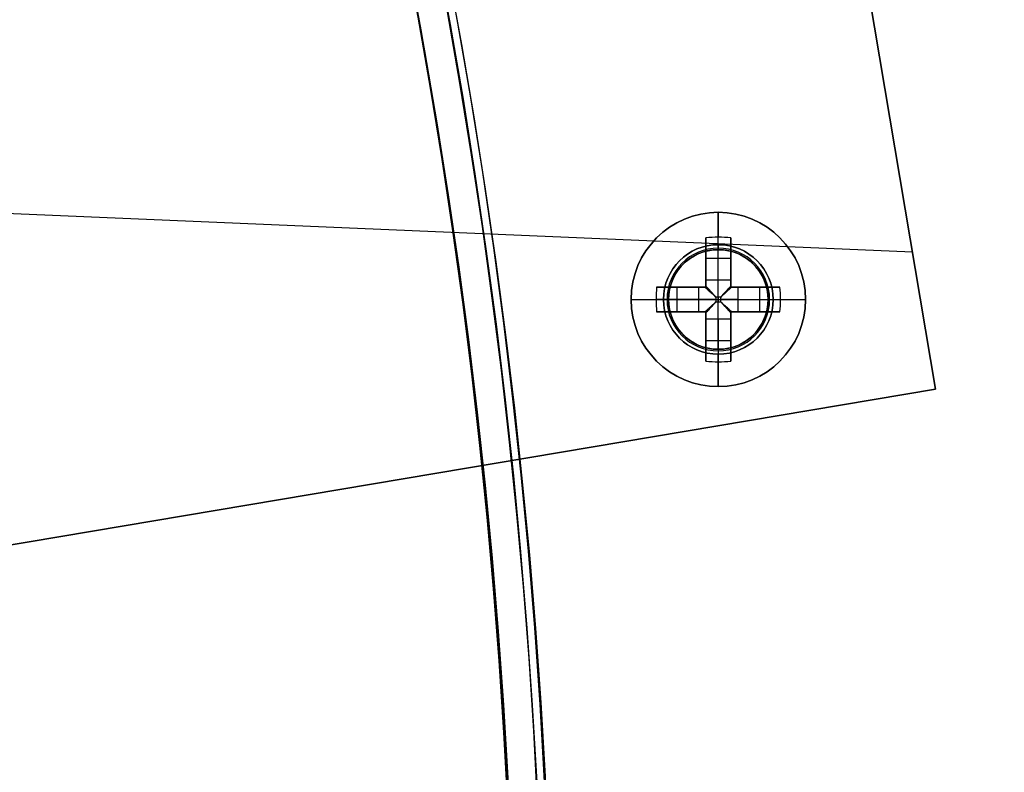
# Model space of a CAD drawing. Header units: millimetres. Extents: x -83 to 676, y -83 to 676.
# Tile 598 of 656: x 518 to 557, y 309 to 340. Entities that reach past the tile are written whole.
import ezdxf

# ---------------------------------------------------------------- set-up
doc = ezdxf.new("R2010")
doc.units = ezdxf.units.MM
doc.header["$MEASUREMENT"] = 0
doc.layers.add('IGES level 0', color=7, linetype='Continuous', true_color=0xff7878)

msp = doc.modelspace()

# ---------------------------------------------------------------- linework, layer by layer
at = {"layer": 'IGES level 0', "color": 254, "true_color": 0xcad1ee}
for p, q in [((554.393, 324.737, 47), (549.409, 354.32, 47)), ((549.409, 354.32, 48), (554.393, 324.737, 48)), ((554.393, 324.737, 47.5), (549.409, 354.32, 47.5)), ((551.901, 339.528, 48), (551.901, 339.528, 47)), ((545.758, 330.336, 48), (545.758, 330.336, 47)), ((546.191, 330.27, 47), (546.191, 330.27, 45.8)), ((543.741, 328.856, 45.8), (543.741, 328.856, 47)), ((543.741, 328.856, 47), (543.741, 328.856, 45.8)), ((543.675, 328.423, 47), (543.675, 328.423, 48)), ((543.675, 328.423, 48), (543.675, 328.423, 47)), ((547.672, 328.253, 48), (547.672, 328.253, 47)), ((547.672, 328.253, 47), (547.672, 328.253, 48)), ((547.605, 327.82, 47), (547.605, 327.82, 45.8)), ((547.605, 327.82, 45.8), (547.605, 327.82, 47)), ((545.156, 326.406, 47), (545.156, 326.406, 45.8)), ((545.588, 326.34, 48), (545.588, 326.34, 47)), ((467.123, 310.034, 48), (554.393, 324.737, 48)), ((554.393, 324.737, 47), (467.123, 310.034, 47)), ((554.393, 324.737, 48), (554.393, 324.737, 47)), ((554.393, 324.737, 48), (554.393, 324.737, 47))]:
    msp.add_line(p, q, dxfattribs=at)
at = {"layer": 'IGES level 0', "color": 140, "true_color": 0x00ccff}
for p, q in [((554.393, 324.737, 48), (549.409, 354.32, 48)), ((554.393, 324.737, 47), (549.409, 354.32, 47)), ((463.068, 334.1, 48), (553.463, 330.253, 48)), ((463.068, 334.1, 47), (553.463, 330.253, 47)), ((467.123, 310.034, 48), (554.393, 324.737, 48)), ((467.123, 310.034, 47), (554.393, 324.737, 47))]:
    msp.add_line(p, q, dxfattribs=at)
at = {"layer": 'IGES level 0', "color": 1, "true_color": 0xff0808}
for p, q in [((545.673, 330.538, 48), (545.673, 331.838, 48)), ((545.173, 329.124, 48.463), (545.173, 330.813, 50.13)), ((545.173, 330.813, 50.13), (545.173, 329.124, 48.463)), ((545.673, 329.124, 48.463), (545.673, 330.838, 50.155)), ((546.173, 330.813, 50.13), (546.173, 329.124, 48.463)), ((546.173, 329.124, 48.463), (546.173, 330.813, 50.13)), ((545.173, 328.838, 49.699), (545.173, 330.376, 49.699)), ((545.673, 330.338, 47.8), (545.673, 330.338, 40)), ((545.673, 326.338, 40), (545.673, 330.338, 40)), ((545.673, 330.338, 40), (545.673, 330.338, 47.8)), ((546.173, 330.376, 49.699), (546.173, 328.838, 49.699)), ((545.173, 329.994, 49.322), (546.173, 329.994, 49.322)), ((545.173, 329.825, 49.155), (545.173, 329.825, 50.83)), ((546.173, 329.825, 49.155), (546.173, 329.825, 50.83)), ((545.173, 329.124, 48.463), (546.173, 329.124, 48.463)), ((545.173, 329.124, 48.463), (546.173, 329.124, 48.463)), ((543.199, 328.838, 50.13), (544.887, 328.838, 48.463)), ((544.887, 328.838, 48.463), (543.199, 328.838, 50.13)), ((543.635, 328.838, 49.699), (545.173, 328.838, 49.699)), ((544.017, 327.838, 49.322), (544.017, 328.838, 49.322)), ((544.186, 328.838, 49.155), (544.186, 328.838, 50.83)), ((544.887, 327.838, 48.463), (544.887, 328.838, 48.463)), ((544.887, 327.838, 48.463), (544.887, 328.838, 48.463)), ((545.173, 328.838, 51.128), (545.173, 328.838, 48.27)), ((545.173, 328.838, 48.27), (545.173, 328.838, 51.128)), ((546.173, 328.838, 51.128), (546.173, 328.838, 48.27)), ((546.173, 328.838, 49.699), (547.711, 328.838, 49.699)), ((546.173, 328.838, 48.27), (546.173, 328.838, 51.128)), ((546.46, 328.838, 48.463), (548.148, 328.838, 50.13)), ((546.46, 328.838, 48.463), (546.46, 327.838, 48.463)), ((548.148, 328.838, 50.13), (546.46, 328.838, 48.463)), ((546.46, 328.838, 48.463), (546.46, 327.838, 48.463)), ((547.161, 328.838, 49.155), (547.161, 328.838, 50.83)), ((547.329, 328.838, 49.322), (547.329, 327.838, 49.322)), ((542.173, 328.338, 48), (543.473, 328.338, 48)), ((544.887, 328.338, 48.463), (543.173, 328.338, 50.155)), ((543.673, 328.338, 47.8), (543.673, 328.338, 40)), ((543.673, 328.338, 40), (547.673, 328.338, 40)), ((545.771, 328.436, 48.18), (545.576, 328.436, 48.18)), ((545.576, 328.436, 48.18), (545.576, 328.24, 48.18)), ((545.576, 328.436, 48.18), (545.576, 328.24, 48.18)), ((545.771, 328.436, 48.18), (545.576, 328.436, 48.18)), ((545.576, 328.338, 48.18), (545.771, 328.338, 48.18)), ((545.673, 328.436, 48.18), (545.673, 328.24, 48.18)), ((545.771, 328.24, 48.18), (545.771, 328.436, 48.18)), ((545.771, 328.24, 48.18), (545.771, 328.436, 48.18)), ((546.46, 328.338, 48.463), (548.173, 328.338, 50.155)), ((547.673, 328.338, 47.8), (547.673, 328.338, 40)), ((547.873, 328.338, 48), (549.173, 328.338, 48)), ((545.576, 328.24, 48.18), (545.771, 328.24, 48.18)), ((545.576, 328.24, 48.18), (545.771, 328.24, 48.18)), ((544.887, 327.838, 48.463), (543.199, 327.838, 50.13)), ((543.199, 327.838, 50.13), (544.887, 327.838, 48.463)), ((545.173, 327.838, 49.699), (543.635, 327.838, 49.699)), ((544.186, 327.838, 49.155), (544.186, 327.838, 50.83)), ((545.173, 327.838, 51.128), (545.173, 327.838, 48.27)), ((545.173, 327.838, 48.27), (545.173, 327.838, 51.128)), ((545.173, 326.3, 49.699), (545.173, 327.838, 49.699)), ((545.173, 325.863, 50.13), (545.173, 327.552, 48.463)), ((546.173, 327.552, 48.463), (545.173, 327.552, 48.463)), ((545.173, 327.552, 48.463), (545.173, 325.863, 50.13)), ((546.173, 327.552, 48.463), (545.173, 327.552, 48.463)), ((545.673, 327.552, 48.463), (545.673, 325.838, 50.155)), ((546.173, 327.838, 51.128), (546.173, 327.838, 48.27)), ((546.173, 327.838, 49.699), (546.173, 326.3, 49.699)), ((546.173, 327.838, 48.27), (546.173, 327.838, 51.128)), ((547.711, 327.838, 49.699), (546.173, 327.838, 49.699)), ((546.173, 327.552, 48.463), (546.173, 325.863, 50.13)), ((546.173, 325.863, 50.13), (546.173, 327.552, 48.463)), ((548.148, 327.838, 50.13), (546.46, 327.838, 48.463)), ((546.46, 327.838, 48.463), (548.148, 327.838, 50.13)), ((547.161, 327.838, 49.155), (547.161, 327.838, 50.83)), ((545.173, 326.851, 49.155), (545.173, 326.851, 50.83)), ((546.173, 326.851, 49.155), (546.173, 326.851, 50.83)), ((546.173, 326.682, 49.322), (545.173, 326.682, 49.322)), ((545.673, 326.338, 40), (545.673, 326.338, 47.8)), ((545.673, 326.338, 47.8), (545.673, 326.338, 40)), ((545.673, 324.838, 48), (545.673, 326.138, 48))]:
    msp.add_line(p, q, dxfattribs=at)
at = {"layer": 'IGES level 0', "color": 153, "true_color": 0x5393cf}
for centre, radius in [((296.5, 296.5), 296.5), ((296.5, 296.5, -1.2), 296.5), ((296.5, 296.5), 241), ((296.5, 296.5, -1.2), 241)]:
    msp.add_circle(centre, radius, dxfattribs=at)
at = {"layer": 'IGES level 0'}
for centre, radius in [((296.5, 296.5, 47), 296.5), ((296.5, 296.5), 296.5), ((296.5, 296.5, 47), 295.3), ((296.5, 296.5), 295.3)]:
    msp.add_circle(centre, radius, dxfattribs=at)
at = {"layer": 'IGES level 0', "color": 124, "true_color": 0x1aa180}
for centre, radius in [((296.5, 296.5, 47), 295), ((296.5, 296.5, 45.8), 295), ((296.5, 296.5, 47), 242.5), ((296.5, 296.5, 45.8), 242.5), ((545.673, 328.338, 47), 2), ((545.673, 328.338, 45.8), 2)]:
    msp.add_circle(centre, radius, dxfattribs=at)
at = {"layer": 'IGES level 0', "color": 31, "true_color": 0xffba87}
for centre, radius in [((296.5, 296.5), 242.2), ((296.5, 296.5, 47), 242.2), ((296.5, 296.5), 241), ((296.5, 296.5, 47), 241)]:
    msp.add_circle(centre, radius, dxfattribs=at)
at = {"layer": 'IGES level 0', "color": 1, "true_color": 0xff0808}
for centre, radius in [((545.673, 328.338, 48), 3.5), ((545.673, 328.338, 48), 2.2), ((545.673, 328.338, 40), 2)]:
    msp.add_circle(centre, radius, dxfattribs=at)
at = {"layer": 'IGES level 0', "color": 140, "true_color": 0x00ccff}
for centre in [(545.673, 328.338, 48), (545.673, 328.338, 47)]:
    msp.add_circle(centre, 2, dxfattribs=at)
at = {"layer": 'IGES level 0', "color": 153, "true_color": 0x5393cf}
for centre, radius, start, end in [((296.5, 296.5, -1.2), 296.5, 345, 165), ((296.5, 296.5), 296.5, 345, 165), ((296.5, 296.5, -0.6), 296.5, 345, 165), ((296.5, 296.5, -1.2), 241, 345, 165), ((296.5, 296.5), 241, 345, 165), ((296.5, 296.5, -0.6), 241, 345, 165), ((296.5, 296.5, -1.2), 296.5, 165, 345), ((296.5, 296.5), 296.5, 165, 345), ((296.5, 296.5, -0.6), 296.5, 165, 345), ((296.5, 296.5, -1.2), 241, 165, 345), ((296.5, 296.5), 241, 165, 345), ((296.5, 296.5, -0.6), 241, 165, 345)]:
    msp.add_arc(centre, radius, start, end, dxfattribs=at)
at = {"layer": 'IGES level 0', "color": 124, "true_color": 0x1aa180}
for centre, radius, start, end in [((296.5, 296.5, 45.8), 295, 345, 165), ((296.5, 296.5, 47), 295, 345, 165), ((296.5, 296.5, 46.4), 295, 345, 165), ((296.5, 296.5, 45.8), 242.5, 345, 165), ((296.5, 296.5, 47), 242.5, 345, 165), ((296.5, 296.5, 46.4), 242.5, 345, 165), ((296.5, 296.5, 45.8), 295, 165, 345), ((296.5, 296.5, 47), 295, 165, 345), ((296.5, 296.5, 46.4), 295, 165, 345), ((296.5, 296.5, 45.8), 242.5, 165, 345), ((296.5, 296.5, 47), 242.5, 165, 345), ((296.5, 296.5, 46.4), 242.5, 165, 345)]:
    msp.add_arc(centre, radius, start, end, dxfattribs=at)
at = {"layer": 'IGES level 0', "color": 31, "true_color": 0xffba87}
for centre, radius in [((296.5, 296.5), 242.2), ((296.5, 296.5, 47), 242.2), ((296.5, 296.5, 23.5), 242.2), ((296.5, 296.5, 47), 241), ((296.5, 296.5), 241), ((296.5, 296.5, 23.5), 241)]:
    msp.add_arc(centre, radius, 315, 135, dxfattribs=at)
at = {"layer": 'IGES level 0'}
for centre, radius in [((296.5, 296.5), 296.5), ((296.5, 296.5, 47), 296.5), ((296.5, 296.5, 23.5), 296.5), ((296.5, 296.5, 47), 295.3), ((296.5, 296.5), 295.3), ((296.5, 296.5, 23.5), 295.3)]:
    msp.add_arc(centre, radius, 225, 45, dxfattribs=at)
at = {"layer": 'IGES level 0', "color": 1, "true_color": 0xff0808}
for centre, radius, start, end in [((545.673, 328.338, 48), 3.5, 0, 180), ((545.673, 328.338, 48), 2.2, 90, 270), ((545.673, 328.338, 47.941), 2.059, 90, 270), ((545.673, 328.338, 40), 2, 90, 270), ((545.673, 328.338, 47.8), 2, 90, 270), ((545.673, 328.338, 43.9), 2, 90, 270), ((545.673, 328.338, 47.8), 2, 90, 270), ((545.673, 328.338, 48), 2.2, 270, 90), ((545.673, 328.338, 47.941), 2.059, 270, 90), ((545.673, 328.338, 47.8), 2, 270, 90), ((545.673, 328.338, 40), 2, 270, 90), ((545.673, 328.338, 47.8), 2, 270, 90), ((545.673, 328.338, 43.9), 2, 270, 90), ((545.673, 328.338, 48), 3.5, 180, 360)]:
    msp.add_arc(centre, radius, start, end, dxfattribs=at)
at = {"layer": 'IGES level 0', "color": 1, "true_color": 0xff0808, "extrusion": (1, 0, 0)}
for centre, radius, start, end in [((328.338, 47.686, 545.673), 3.514, 5.1275, 44.6488), ((328.338, 47.686, 545.173), 3.478, 44.6488, 81.7352), ((328.338, 47.686, 545.173), 3.478, 44.6488, 81.7352), ((328.338, 47.686, 546.173), 3.478, 44.6488, 81.7352), ((330.538, 47.8, 545.673), 0.2, 90, 180), ((330.538, 47.8, 545.673), 0.2, 90, 180), ((328.436, 49.16, 545.173), 0.98, 296.5596, 314.6488), ((328.436, 49.16, 545.173), 0.98, 296.5596, 314.6488), ((328.436, 49.16, 545.673), 0.98, 270, 314.6488), ((328.436, 49.16, 546.173), 0.98, 296.5596, 314.6488), ((328.24, 49.16, 545.673), 0.98, 225.3512, 270), ((328.338, 47.686, 546.173), 3.478, 98.2648, 135.3512), ((328.338, 47.686, 546.173), 3.478, 98.2648, 135.3512), ((328.24, 49.16, 546.173), 0.98, 225.3512, 243.4404), ((328.24, 49.16, 546.173), 0.98, 225.3512, 243.4404), ((326.138, 47.8, 545.673), 0.2, 0, 90), ((326.138, 47.8, 545.673), 0.2, 360, 90), ((328.338, 47.686, 545.673), 3.514, 135.3512, 174.8725)]:
    msp.add_arc(centre, radius, start, end, dxfattribs=at)
at = {"layer": 'IGES level 0', "color": 1, "true_color": 0xff0808, "extrusion": (-9.0207e-15, -0.70276, 0.711427)}
msp.add_arc((545.673, 267.1, -196.818), 3.514, 81.8199, 98.1801, dxfattribs=at)
at = {"layer": 'IGES level 0', "color": 1, "true_color": 0xff0808, "extrusion": (1.24501e-14, -0.70276, 0.711427)}
msp.add_arc((545.673, 267.1, -196.818), 3.514, 81.8199, 98.1801, dxfattribs=at)
at = {"layer": 'IGES level 0', "color": 1, "true_color": 0xff0808, "extrusion": (1, -5.67872e-13, -1.12381e-12)}
msp.add_arc((328.338, 47.686, 546.173), 3.478, 44.6488, 81.7352, dxfattribs=at)
at = {"layer": 'IGES level 0', "color": 254, "true_color": 0xcad1ee}
for centre, start, end in [((545.673, 328.338, 48), 357.563, 177.563), ((545.673, 328.338, 47), 357.563, 177.563), ((545.673, 328.338, 47.5), 357.563, 177.563), ((545.673, 328.338, 47), 345, 165), ((545.673, 328.338, 45.8), 345, 165), ((545.673, 328.338, 46.4), 345, 165), ((545.673, 328.338, 47), 165, 345), ((545.673, 328.338, 45.8), 165, 345), ((545.673, 328.338, 46.4), 165, 345), ((545.673, 328.338, 48), 177.563, 357.563), ((545.673, 328.338, 47), 177.563, 357.563), ((545.673, 328.338, 47.5), 177.563, 357.563)]:
    msp.add_arc(centre, 2, start, end, dxfattribs=at)
at = {"layer": 'IGES level 0', "color": 1, "true_color": 0xff0808, "extrusion": (1, 1.08635e-11, -1.51716e-11)}
msp.add_arc((328.436, 49.16, 546.173), 0.98, 296.5596, 314.6488, dxfattribs=at)
at = {"layer": 'IGES level 0', "color": 1, "true_color": 0xff0808, "extrusion": (0.70276, 3.42971e-15, 0.711427)}
msp.add_arc((328.338, -354.695, 417.402), 3.514, 81.8199, 98.1801, dxfattribs=at)
at = {"layer": 'IGES level 0', "color": 1, "true_color": 0xff0808, "extrusion": (0.70276, 7.45152e-13, 0.711427)}
msp.add_arc((328.338, -354.695, 417.402), 3.514, 81.8199, 90, dxfattribs=at)
at = {"layer": 'IGES level 0', "color": 1, "true_color": 0xff0808, "extrusion": (0, 1, 0)}
for centre, radius, start, end in [((-545.673, 47.686, 328.838), 3.478, 44.6488, 81.7352), ((-545.673, 47.686, 328.838), 3.478, 44.6488, 81.7352), ((-545.576, 49.16, 328.838), 0.98, 296.5596, 314.6488), ((-545.576, 49.16, 328.838), 0.98, 296.5596, 314.6488), ((-545.673, 47.686, 328.838), 3.478, 98.2648, 135.3512), ((-545.771, 49.16, 328.838), 0.98, 225.3512, 243.4404), ((-545.673, 47.686, 328.338), 3.514, 5.1275, 44.6488), ((-545.576, 49.16, 328.338), 0.98, 270, 314.6488), ((-545.771, 49.16, 328.338), 0.98, 225.3512, 270), ((-545.673, 47.686, 328.338), 3.514, 135.3512, 174.8725), ((-545.673, 47.686, 328.338), 3.514, 135.3512, 174.8725), ((-545.576, 49.16, 327.838), 0.98, 296.5596, 314.6488), ((-545.771, 49.16, 327.838), 0.98, 225.3512, 243.4404), ((-545.771, 49.16, 327.838), 0.98, 225.3512, 243.4404)]:
    msp.add_arc(centre, radius, start, end, dxfattribs=at)
at = {"layer": 'IGES level 0', "color": 1, "true_color": 0xff0808, "extrusion": (0.689371, -0.689371, -0.222565)}
msp.add_arc((618.019, 81.178, 138.558), 0.08, 257.4403, 282.5475, dxfattribs=at)
at = {"layer": 'IGES level 0', "color": 1, "true_color": 0xff0808, "extrusion": (0.689371, 0.689371, 0.222565)}
msp.add_arc((-153.679, -90.575, 613.785), 0.08, 257.4525, 282.5597, dxfattribs=at)
at = {"layer": 'IGES level 0', "color": 1, "true_color": 0xff0808, "extrusion": (2.83936e-13, 1, 5.61904e-13)}
msp.add_arc((-545.673, 47.686, 328.838), 3.478, 98.2648, 135.3512, dxfattribs=at)
at = {"layer": 'IGES level 0', "color": 1, "true_color": 0xff0808, "extrusion": (2.71587e-12, 1, -3.7929e-12)}
msp.add_arc((-545.771, 49.16, 328.838), 0.98, 225.3512, 243.4404, dxfattribs=at)
at = {"layer": 'IGES level 0', "color": 1, "true_color": 0xff0808, "extrusion": (-0.70276, -3.42971e-15, 0.711427)}
msp.add_arc((-328.338, 421.719, -349.552), 3.514, 81.8199, 98.1801, dxfattribs=at)
at = {"layer": 'IGES level 0', "color": 1, "true_color": 0xff0808, "extrusion": (-0.70276, -1.92491e-14, 0.711427)}
msp.add_arc((-328.338, 421.719, -349.552), 3.514, 90, 98.1801, dxfattribs=at)
at = {"layer": 'IGES level 0', "color": 1, "true_color": 0xff0808, "extrusion": (-2.49185e-13, 1, 1.15606e-13)}
msp.add_arc((-545.673, 47.686, 328.338), 3.514, 5.1275, 44.6488, dxfattribs=at)
at = {"layer": 'IGES level 0', "color": 1, "true_color": 0xff0808, "extrusion": (0.70276, 9.37223e-13, 0.711427)}
msp.add_arc((328.338, -354.695, 417.402), 3.514, 90, 98.1801, dxfattribs=at)
at = {"layer": 'IGES level 0', "color": 1, "true_color": 0xff0808, "extrusion": (2.1883e-10, 1, 2.88118e-11)}
msp.add_arc((-543.473, 47.8, 328.338), 0.2, 90, 180, dxfattribs=at)
at = {"layer": 'IGES level 0', "color": 1, "true_color": 0xff0808, "extrusion": (0.702705, -0.702705, -0.111406)}
msp.add_arc((618.019, 65.054, 147.01), 0.08, 263.7148, 276.3569, dxfattribs=at)
at = {"layer": 'IGES level 0', "color": 1, "true_color": 0xff0808, "extrusion": (0.702705, 0.702705, 0.111406)}
msp.add_arc((-153.679, -20.918, 619.885), 0.08, 263.6431, 276.2852, dxfattribs=at)
at = {"layer": 'IGES level 0', "color": 1, "true_color": 0xff0808, "extrusion": (2.18833e-10, 1, -2.88116e-11)}
msp.add_arc((-547.873, 47.8, 328.338), 0.2, 360, 90, dxfattribs=at)
at = {"layer": 'IGES level 0', "color": 1, "true_color": 0xff0808, "extrusion": (-0.70276, -2.78646e-14, 0.711427)}
msp.add_arc((-328.338, 421.719, -349.552), 3.514, 81.8199, 90, dxfattribs=at)
at = {"layer": 'IGES level 0', "color": 1, "true_color": 0xff0808, "extrusion": (0.689371, 0.689371, -0.222565)}
msp.add_arc((-153.679, 184.524, 591.252), 0.08, 257.4403, 282.5475, dxfattribs=at)
at = {"layer": 'IGES level 0', "color": 1, "true_color": 0xff0808, "extrusion": (0.702705, 0.702705, -0.111406)}
msp.add_arc((-153.679, 116.784, 608.459), 0.08, 263.7148, 276.3569, dxfattribs=at)
at = {"layer": 'IGES level 0', "color": 1, "true_color": 0xff0808, "extrusion": (0.702705, -0.702705, 0.111406)}
msp.add_arc((618.019, 30.812, 158.435), 0.08, 263.6431, 276.2852, dxfattribs=at)
at = {"layer": 'IGES level 0', "color": 1, "true_color": 0xff0808, "extrusion": (0.689371, -0.689371, 0.222565)}
msp.add_arc((618.019, 12.77, 161.091), 0.08, 257.4525, 282.5597, dxfattribs=at)
at = {"layer": 'IGES level 0', "color": 1, "true_color": 0xff0808, "extrusion": (-1.41968e-13, 1, 2.80952e-13)}
msp.add_arc((-545.673, 47.686, 327.838), 3.478, 44.6488, 81.7352, dxfattribs=at)
msp.add_arc((-545.673, 47.686, 327.838), 3.478, 44.6488, 81.7352, dxfattribs=at)
at = {"layer": 'IGES level 0', "color": 1, "true_color": 0xff0808, "extrusion": (-2.71587e-12, 1, -3.7929e-12)}
msp.add_arc((-545.576, 49.16, 327.838), 0.98, 296.5596, 314.6488, dxfattribs=at)
at = {"layer": 'IGES level 0', "color": 1, "true_color": 0xff0808, "extrusion": (1, 2.83936e-13, -5.61904e-13)}
msp.add_arc((328.338, 47.686, 545.173), 3.478, 98.2648, 135.3512, dxfattribs=at)
msp.add_arc((328.338, 47.686, 545.173), 3.478, 98.2648, 135.3512, dxfattribs=at)
at = {"layer": 'IGES level 0', "color": 1, "true_color": 0xff0808, "extrusion": (1, -5.43174e-12, -7.5858e-12)}
msp.add_arc((328.24, 49.16, 545.173), 0.98, 225.3512, 243.4404, dxfattribs=at)
msp.add_arc((328.24, 49.16, 545.173), 0.98, 225.3512, 243.4404, dxfattribs=at)
at = {"layer": 'IGES level 0', "color": 1, "true_color": 0xff0808, "extrusion": (1.41968e-13, 1, 2.80952e-13)}
msp.add_arc((-545.673, 47.686, 327.838), 3.478, 98.2648, 135.3512, dxfattribs=at)
msp.add_arc((-545.673, 47.686, 327.838), 3.478, 98.2648, 135.3512, dxfattribs=at)
at = {"layer": 'IGES level 0', "color": 1, "true_color": 0xff0808, "extrusion": (-1.24501e-14, 0.70276, 0.711427)}
msp.add_arc((-545.673, -200.077, 264.668), 3.514, 81.8199, 98.1801, dxfattribs=at)
at = {"layer": 'IGES level 0', "color": 1, "true_color": 0xff0808, "extrusion": (4.8968e-14, 0.70276, 0.711427)}
msp.add_arc((-545.673, -200.077, 264.668), 3.514, 81.8199, 98.1801, dxfattribs=at)
at = {"layer": 'IGES level 0', "color": 1, "true_color": 0xff0808}
for points in [[(545.138, 328.838, 48.283), (545.149, 328.838, 48.277), (545.161, 328.838, 48.273), (545.173, 328.838, 48.27)], [(545.173, 328.838, 48.27), (545.173, 328.85, 48.273), (545.173, 328.862, 48.277), (545.173, 328.874, 48.283)], [(546.173, 328.874, 48.283), (546.173, 328.862, 48.277), (546.173, 328.85, 48.273), (546.173, 328.838, 48.27)], [(546.173, 328.838, 48.27), (546.186, 328.838, 48.273), (546.197, 328.838, 48.277), (546.209, 328.838, 48.283)], [(545.173, 327.838, 48.27), (545.161, 327.838, 48.273), (545.149, 327.838, 48.277), (545.138, 327.838, 48.283)], [(545.173, 327.802, 48.283), (545.173, 327.814, 48.277), (545.173, 327.826, 48.273), (545.173, 327.838, 48.27)], [(546.173, 327.838, 48.27), (546.173, 327.826, 48.273), (546.173, 327.814, 48.277), (546.173, 327.802, 48.283)], [(546.209, 327.838, 48.283), (546.197, 327.838, 48.277), (546.186, 327.838, 48.273), (546.173, 327.838, 48.27)]]:
    msp.add_open_spline(points, degree=3, dxfattribs=at)
for points, knots in [([(545.173, 328.838, 48.27), (545.166, 328.838, 48.272), (545.159, 328.838, 48.274), (545.147, 328.838, 48.279), (545.142, 328.838, 48.281), (545.138, 328.838, 48.283)], [0, 0, 0, 0, 0.00002195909, 0.00002195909, 0.0000380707, 0.0000380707, 0.0000380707, 0.0000380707]), ([(545.138, 328.838, 48.283), (545.182, 328.797, 48.261), (545.228, 328.755, 48.242), (545.323, 328.667, 48.212), (545.373, 328.622, 48.2), (545.473, 328.53, 48.184), (545.524, 328.483, 48.18), (545.576, 328.436, 48.18)], [0, 0, 0, 0, 0.320257, 0.320257, 0.655825, 0.655825, 1, 1, 1, 1]), ([(545.138, 328.838, 48.283), (545.153, 328.823, 48.275), (545.17, 328.808, 48.268), (545.204, 328.777, 48.253), (545.221, 328.761, 48.246), (545.257, 328.729, 48.233), (545.274, 328.712, 48.227), (545.308, 328.681, 48.217), (545.325, 328.666, 48.212), (545.358, 328.636, 48.204), (545.376, 328.619, 48.2), (545.412, 328.586, 48.193), (545.43, 328.569, 48.191), (545.469, 328.534, 48.186), (545.489, 328.515, 48.183), (545.529, 328.479, 48.181), (545.549, 328.46, 48.18), (545.572, 328.439, 48.18), (545.574, 328.437, 48.18), (545.576, 328.436, 48.18)], [0, 0, 0, 0, 0.129053, 0.129053, 0.256755, 0.256755, 0.38469, 0.38469, 0.5, 0.5, 0.626455, 0.626455, 0.749753, 0.749753, 0.874877, 0.874877, 0.989347, 0.989347, 1, 1, 1, 1]), ([(545.171, 328.838, 48.271), (545.207, 328.799, 48.253), (545.267, 328.733, 48.228), (545.328, 328.667, 48.211), (545.352, 328.641, 48.206)], [0.0440598, 0.0440598, 0.0440598, 0.0440598, 0.3202573, 0.497, 0.497, 0.497, 0.497]), ([(545.576, 328.436, 48.18), (545.557, 328.456, 48.18), (545.54, 328.475, 48.18), (545.505, 328.513, 48.183), (545.488, 328.531, 48.184), (545.455, 328.567, 48.189), (545.439, 328.584, 48.191), (545.408, 328.618, 48.197), (545.393, 328.635, 48.2), (545.371, 328.659, 48.206), (545.363, 328.667, 48.208), (545.341, 328.691, 48.214), (545.325, 328.708, 48.218), (545.295, 328.741, 48.229), (545.28, 328.758, 48.234), (545.25, 328.79, 48.246), (545.235, 328.806, 48.253), (545.206, 328.838, 48.266), (545.192, 328.854, 48.273), (545.176, 328.871, 48.282), (545.175, 328.872, 48.282), (545.173, 328.874, 48.283)], [0, 0, 0, 0, 0.101614, 0.101614, 0.209673, 0.209673, 0.321553, 0.321553, 0.439036, 0.439036, 0.5, 0.5, 0.625, 0.625, 0.744934, 0.744934, 0.864797, 0.864797, 0.986554, 0.986554, 1, 1, 1, 1]), ([(545.173, 328.874, 48.283), (545.173, 328.867, 48.28), (545.173, 328.86, 48.277), (545.173, 328.848, 48.273), (545.173, 328.843, 48.271), (545.173, 328.838, 48.27)], [0, 0, 0, 0, 0.00002297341, 0.00002297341, 0.0000380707, 0.0000380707, 0.0000380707, 0.0000380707]), ([(546.173, 328.874, 48.283), (546.159, 328.858, 48.275), (546.143, 328.841, 48.268), (546.112, 328.807, 48.253), (546.096, 328.79, 48.246), (546.064, 328.755, 48.233), (546.048, 328.737, 48.227), (546.016, 328.703, 48.217), (546.002, 328.687, 48.212), (545.971, 328.653, 48.204), (545.955, 328.636, 48.2), (545.921, 328.599, 48.193), (545.904, 328.581, 48.191), (545.869, 328.543, 48.186), (545.851, 328.522, 48.183), (545.814, 328.482, 48.181), (545.795, 328.462, 48.18), (545.774, 328.44, 48.18), (545.773, 328.438, 48.18), (545.771, 328.436, 48.18)], [0, 0, 0, 0, 0.1290525, 0.1290525, 0.2567545, 0.2567545, 0.3846897, 0.3846897, 0.5, 0.5, 0.6264552, 0.6264552, 0.7497533, 0.7497533, 0.8748767, 0.8748767, 0.9893473, 0.9893473, 1, 1, 1, 1]), ([(546.173, 328.874, 48.283), (546.132, 328.829, 48.261), (546.09, 328.783, 48.242), (546.003, 328.688, 48.212), (545.957, 328.639, 48.2), (545.865, 328.538, 48.184), (545.818, 328.487, 48.18), (545.771, 328.436, 48.18)], [0, 0, 0, 0, 0.320257, 0.320257, 0.655825, 0.655825, 1, 1, 1, 1]), ([(545.771, 328.436, 48.18), (545.791, 328.454, 48.18), (545.81, 328.472, 48.18), (545.848, 328.506, 48.183), (545.867, 328.523, 48.184), (545.902, 328.556, 48.189), (545.92, 328.572, 48.191), (545.953, 328.603, 48.197), (545.97, 328.618, 48.2), (545.994, 328.641, 48.206), (546.002, 328.648, 48.208), (546.027, 328.671, 48.214), (546.043, 328.686, 48.218), (546.077, 328.717, 48.229), (546.093, 328.732, 48.234), (546.126, 328.761, 48.246), (546.142, 328.776, 48.253), (546.173, 328.805, 48.266), (546.189, 328.82, 48.273), (546.206, 328.835, 48.282), (546.207, 328.837, 48.282), (546.209, 328.838, 48.283)], [0, 0, 0, 0, 0.101614, 0.101614, 0.209673, 0.209673, 0.321553, 0.321553, 0.439036, 0.439036, 0.5, 0.5, 0.625, 0.625, 0.744934, 0.744934, 0.864797, 0.864797, 0.986554, 0.986554, 1, 1, 1, 1]), ([(546.173, 328.84, 48.271), (546.134, 328.804, 48.253), (546.069, 328.744, 48.228), (546.002, 328.683, 48.211), (545.976, 328.659, 48.206)], [0.0440597, 0.0440597, 0.0440597, 0.0440597, 0.3202573, 0.497, 0.497, 0.497, 0.497]), ([(546.173, 328.838, 48.27), (546.173, 328.845, 48.272), (546.173, 328.852, 48.274), (546.173, 328.864, 48.279), (546.173, 328.869, 48.281), (546.173, 328.874, 48.283)], [0, 0, 0, 0, 0.00002195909, 0.00002195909, 0.0000380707, 0.0000380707, 0.0000380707, 0.0000380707]), ([(546.209, 328.838, 48.283), (546.202, 328.838, 48.28), (546.195, 328.838, 48.277), (546.183, 328.838, 48.273), (546.178, 328.838, 48.271), (546.173, 328.838, 48.27)], [0, 0, 0, 0, 0.00002297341, 0.00002297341, 0.0000380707, 0.0000380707, 0.0000380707, 0.0000380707]), ([(545.576, 328.24, 48.18), (545.555, 328.222, 48.18), (545.536, 328.204, 48.18), (545.498, 328.17, 48.183), (545.48, 328.153, 48.184), (545.444, 328.12, 48.189), (545.427, 328.104, 48.191), (545.393, 328.073, 48.197), (545.377, 328.058, 48.2), (545.352, 328.035, 48.206), (545.344, 328.028, 48.208), (545.32, 328.005, 48.214), (545.303, 327.99, 48.218), (545.27, 327.96, 48.229), (545.254, 327.945, 48.234), (545.221, 327.915, 48.246), (545.205, 327.9, 48.253), (545.173, 327.871, 48.266), (545.158, 327.856, 48.273), (545.141, 327.841, 48.282), (545.139, 327.84, 48.282), (545.138, 327.838, 48.283)], [0, 0, 0, 0, 0.101614, 0.101614, 0.209673, 0.209673, 0.321553, 0.321553, 0.439036, 0.439036, 0.5, 0.5, 0.625, 0.625, 0.744934, 0.744934, 0.864797, 0.864797, 0.986554, 0.986554, 1, 1, 1, 1]), ([(545.173, 327.802, 48.283), (545.188, 327.818, 48.275), (545.203, 327.835, 48.268), (545.234, 327.869, 48.253), (545.25, 327.886, 48.246), (545.283, 327.921, 48.233), (545.299, 327.939, 48.227), (545.33, 327.973, 48.217), (545.345, 327.989, 48.212), (545.376, 328.023, 48.204), (545.392, 328.04, 48.2), (545.425, 328.077, 48.193), (545.442, 328.095, 48.191), (545.477, 328.134, 48.186), (545.496, 328.154, 48.183), (545.533, 328.194, 48.181), (545.551, 328.214, 48.18), (545.572, 328.237, 48.18), (545.574, 328.238, 48.18), (545.576, 328.24, 48.18)], [0, 0, 0, 0, 0.1290525, 0.1290525, 0.2567545, 0.2567545, 0.3846897, 0.3846897, 0.5, 0.5, 0.6264552, 0.6264552, 0.7497533, 0.7497533, 0.8748767, 0.8748767, 0.9893473, 0.9893473, 1, 1, 1, 1]), ([(545.173, 327.802, 48.283), (545.215, 327.847, 48.261), (545.257, 327.893, 48.242), (545.344, 327.988, 48.212), (545.389, 328.037, 48.2), (545.481, 328.138, 48.184), (545.528, 328.189, 48.18), (545.576, 328.24, 48.18)], [0, 0, 0, 0, 0.320257, 0.320257, 0.655825, 0.655825, 1, 1, 1, 1]), ([(545.173, 327.836, 48.271), (545.213, 327.872, 48.253), (545.278, 327.932, 48.228), (545.344, 327.993, 48.211), (545.37, 328.017, 48.206)], [0.0440597, 0.0440597, 0.0440597, 0.0440597, 0.3202573, 0.497, 0.497, 0.497, 0.497]), ([(546.209, 327.838, 48.283), (546.193, 327.853, 48.275), (546.177, 327.868, 48.268), (546.143, 327.899, 48.253), (546.125, 327.915, 48.246), (546.09, 327.947, 48.233), (546.072, 327.964, 48.227), (546.038, 327.995, 48.217), (546.022, 328.01, 48.212), (545.989, 328.04, 48.204), (545.971, 328.057, 48.2), (545.935, 328.09, 48.193), (545.916, 328.107, 48.191), (545.878, 328.142, 48.186), (545.858, 328.161, 48.183), (545.818, 328.198, 48.181), (545.798, 328.216, 48.18), (545.775, 328.237, 48.18), (545.773, 328.239, 48.18), (545.771, 328.24, 48.18)], [0, 0, 0, 0, 0.1290525, 0.1290525, 0.2567545, 0.2567545, 0.3846897, 0.3846897, 0.5, 0.5, 0.6264552, 0.6264552, 0.7497533, 0.7497533, 0.8748767, 0.8748767, 0.9893473, 0.9893473, 1, 1, 1, 1]), ([(545.771, 328.24, 48.18), (545.789, 328.22, 48.18), (545.807, 328.201, 48.18), (545.842, 328.163, 48.183), (545.859, 328.145, 48.184), (545.891, 328.109, 48.189), (545.907, 328.092, 48.191), (545.938, 328.058, 48.197), (545.954, 328.041, 48.2), (545.976, 328.017, 48.206), (545.983, 328.009, 48.208), (546.006, 327.985, 48.214), (546.021, 327.968, 48.218), (546.052, 327.935, 48.229), (546.067, 327.918, 48.234), (546.097, 327.886, 48.246), (546.111, 327.87, 48.253), (546.141, 327.838, 48.266), (546.155, 327.822, 48.273), (546.17, 327.806, 48.282), (546.172, 327.804, 48.282), (546.173, 327.802, 48.283)], [0, 0, 0, 0, 0.101614, 0.101614, 0.209673, 0.209673, 0.321553, 0.321553, 0.439036, 0.439036, 0.5, 0.5, 0.625, 0.625, 0.744934, 0.744934, 0.864797, 0.864797, 0.986554, 0.986554, 1, 1, 1, 1]), ([(546.209, 327.838, 48.283), (546.164, 327.879, 48.261), (546.118, 327.921, 48.242), (546.023, 328.009, 48.212), (545.974, 328.054, 48.2), (545.873, 328.146, 48.184), (545.822, 328.193, 48.18), (545.771, 328.24, 48.18)], [0, 0, 0, 0, 0.320257, 0.320257, 0.655825, 0.655825, 1, 1, 1, 1]), ([(546.175, 327.838, 48.271), (546.139, 327.877, 48.253), (546.079, 327.943, 48.228), (546.018, 328.009, 48.211), (545.995, 328.035, 48.206)], [0.0440597, 0.0440597, 0.0440597, 0.0440597, 0.3202573, 0.497, 0.497, 0.497, 0.497]), ([(545.138, 327.838, 48.283), (545.144, 327.838, 48.28), (545.151, 327.838, 48.277), (545.164, 327.838, 48.273), (545.168, 327.838, 48.271), (545.173, 327.838, 48.27)], [0, 0, 0, 0, 0.00002297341, 0.00002297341, 0.0000380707, 0.0000380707, 0.0000380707, 0.0000380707]), ([(545.173, 327.838, 48.27), (545.173, 327.831, 48.272), (545.173, 327.824, 48.274), (545.173, 327.812, 48.279), (545.173, 327.807, 48.281), (545.173, 327.802, 48.283)], [0, 0, 0, 0, 0.00002195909, 0.00002195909, 0.0000380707, 0.0000380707, 0.0000380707, 0.0000380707]), ([(546.173, 327.802, 48.283), (546.173, 327.809, 48.28), (546.173, 327.816, 48.277), (546.173, 327.828, 48.273), (546.173, 327.833, 48.271), (546.173, 327.838, 48.27)], [0, 0, 0, 0, 0.00002297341, 0.00002297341, 0.0000380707, 0.0000380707, 0.0000380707, 0.0000380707]), ([(546.173, 327.838, 48.27), (546.18, 327.838, 48.272), (546.188, 327.838, 48.274), (546.199, 327.838, 48.279), (546.204, 327.838, 48.281), (546.209, 327.838, 48.283)], [0, 0, 0, 0, 0.00002195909, 0.00002195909, 0.0000380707, 0.0000380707, 0.0000380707, 0.0000380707])]:
    msp.add_open_spline(points, degree=3, knots=knots, dxfattribs=at)
for points, weights in [([(545.576, 328.436, 48.18), (545.363, 328.667, 48.18), (545.173, 328.874, 48.283)], [1, 0.972991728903, 1]), ([(545.771, 328.436, 48.18), (546.002, 328.648, 48.18), (546.209, 328.838, 48.283)], [1, 0.972991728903, 1]), ([(545.576, 328.24, 48.18), (545.344, 328.028, 48.18), (545.138, 327.838, 48.283)], [1, 0.972991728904, 1]), ([(545.771, 328.24, 48.18), (545.983, 328.009, 48.18), (546.173, 327.802, 48.283)], [1, 0.972991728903, 1])]:
    msp.add_rational_spline(points, weights, degree=2, dxfattribs=at)

doc.saveas('drawing.dxf')
